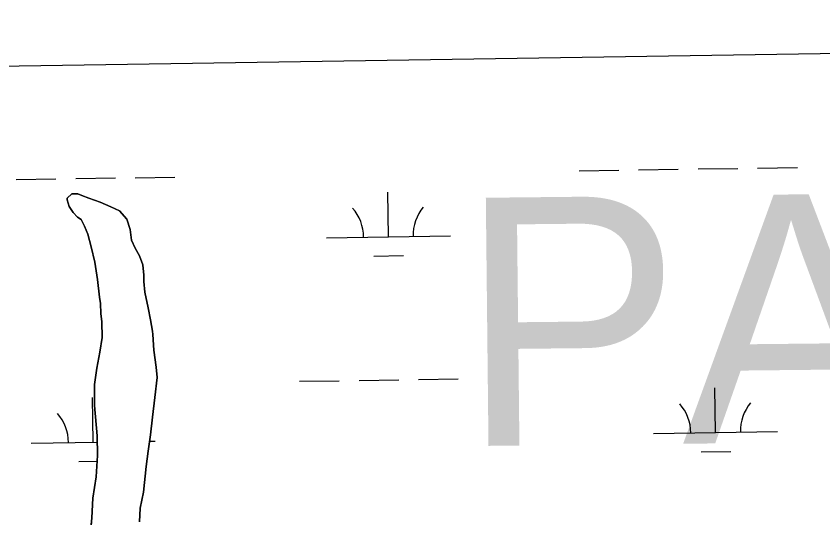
# Model space of a CAD drawing. Extents: x 3823584 to 3861785, y 301729 to 327625.
# Drawn here: x 3856791 to 3857442, y 325423 to 325827 of the extents above; entities that cross this region are included whole.
import ezdxf

# ---------------------------------------------------------------- set-up
doc = ezdxf.new("R2010")
doc.units = 0
for name, color, linetype in [('V-GRID-FRAM', 7, 'Continuous'), ('V-TOPO-GNAM-IDEN', 7, 'Continuous'), ('V-TOPO-SHOR', 7, 'Continuous'), ('V-WETL-SWMP', 7, 'Continuous')]:
    doc.layers.add(name, color=color, linetype=linetype)

msp = doc.modelspace()

# ---------------------------------------------------------------- linework, layer by layer
at = {"layer": 'V-GRID-FRAM'}
msp.add_lwpolyline([(3827552.18, 325335.99), (3859397.29, 325827), (3859685.54, 307646.85), (3827824.57, 307155.59), (3827552.18, 325335.99)], dxfattribs=at)
at = {"layer": 'V-TOPO-SHOR'}
msp.add_lwpolyline([(3856850.66, 325403.21), (3856852.46, 325422.67), (3856853.43, 325438.49), (3856856.02, 325455.51), (3856857, 325472.95), (3856856.75, 325488.78), (3856854.54, 325513.15), (3856854.7, 325530.2), (3856856.45, 325543.16), (3856859.01, 325556.13), (3856860.74, 325567.88), (3856860.46, 325580.47), (3856859.71, 325587.37), (3856859.38, 325595.49), (3856858.62, 325600.37), (3856857.13, 325614.59), (3856854.83, 325628.81), (3856852.1, 325641.01), (3856849.36, 325651.18), (3856846.58, 325657.7), (3856843.79, 325663.01), (3856840.97, 325665.06), (3856837.35, 325668.75), (3856834.15, 325673.65), (3856832.58, 325678.94), (3856832.59, 325680.16), (3856836.28, 325683.77), (3856837.09, 325683.77), (3856841.14, 325683.73), (3856844.38, 325682.48), (3856850.04, 325680.4), (3856859.34, 325677.06), (3856867.83, 325673.33), (3856874.7, 325670.02), (3856880.72, 325663.47), (3856883.48, 325654.92), (3856884.62, 325646.39), (3856887.4, 325639.86), (3856890.99, 325633.74), (3856893.77, 325626.41), (3856894.5, 325618.29), (3856894.45, 325613.01), (3856895.18, 325604.48), (3856897.9, 325591.88), (3856899.84, 325582.12), (3856901.38, 325573.18), (3856901.75, 325570.33), (3856902.45, 325557.74), (3856904.35, 325543.93), (3856905.08, 325535.8), (3856903.3, 325519.59), (3856901.53, 325503.78), (3856899.77, 325489.59), (3856898.02, 325476.21), (3856896.28, 325464.06), (3856894.06, 325443.38), (3856891.5, 325430.42), (3856890.99, 325419.47)], dxfattribs=at)
at = {"layer": 'V-WETL-SWMP'}
for p, q in [((3856707.03, 325785.52), (3858098.99, 325806.98)), ((3857245.42, 325702.31), (3857277.42, 325702.8)), ((3857293.42, 325703.05), (3857325.41, 325703.54)), ((3857341.41, 325703.79), (3857373.41, 325704.28)), ((3857389.41, 325704.53), (3857421.4, 325705.02)), ((3856791.57, 325695.31), (3856823.57, 325695.8)), ((3856839.56, 325696.05), (3856871.56, 325696.54)), ((3856887.56, 325696.79), (3856919.55, 325697.28)), ((3856836.27, 325683.78), (3856832.59, 325680.16)), ((3856837.09, 325683.77), (3856836.27, 325683.78)), ((3856841.14, 325683.73), (3856837.09, 325683.77)), ((3856844.38, 325682.48), (3856841.14, 325683.73)), ((3856850.04, 325680.4), (3856844.38, 325682.48)), ((3857091.63, 325649.19), (3857091.08, 325685.18)), ((3856832.59, 325680.16), (3856832.58, 325678.94)), ((3856832.58, 325678.94), (3856834.15, 325673.65)), ((3856859.34, 325677.06), (3856850.04, 325680.4)), ((3856867.83, 325673.33), (3856859.34, 325677.06)), ((3856834.15, 325673.65), (3856837.35, 325668.75)), ((3856837.35, 325668.75), (3856840.97, 325665.06)), ((3856874.7, 325670.02), (3856867.83, 325673.33)), ((3856880.72, 325663.47), (3856874.7, 325670.02)), ((3856840.97, 325665.06), (3856843.79, 325663.01)), ((3856843.79, 325663.01), (3856846.58, 325657.7)), ((3856883.48, 325654.92), (3856880.72, 325663.47)), ((3856846.58, 325657.7), (3856849.36, 325651.18)), ((3856884.62, 325646.39), (3856883.48, 325654.92)), ((3856849.36, 325651.18), (3856852.1, 325641.01)), ((3857041.64, 325648.42), (3857141.63, 325649.96)), ((3856887.4, 325639.86), (3856884.62, 325646.39)), ((3856852.1, 325641.01), (3856854.83, 325628.81)), ((3856890.99, 325633.74), (3856887.4, 325639.86)), ((3856893.77, 325626.41), (3856890.99, 325633.74)), ((3857079.87, 325633.57), (3857103.87, 325633.94)), ((3856854.83, 325628.81), (3856857.13, 325614.59)), ((3856894.5, 325618.29), (3856893.77, 325626.41)), ((3856894.45, 325613.01), (3856894.5, 325618.29)), ((3856857.13, 325614.59), (3856858.62, 325600.37)), ((3856895.18, 325604.48), (3856894.45, 325613.01)), ((3856897.9, 325591.88), (3856895.18, 325604.48)), ((3856858.62, 325600.37), (3856859.38, 325595.49)), ((3856859.38, 325595.49), (3856859.71, 325587.37)), ((3856899.84, 325582.12), (3856897.9, 325591.88)), ((3856859.71, 325587.37), (3856860.46, 325580.46)), ((3856860.46, 325580.46), (3856860.74, 325567.88)), ((3856901.38, 325573.18), (3856899.84, 325582.12)), ((3856901.75, 325570.33), (3856901.38, 325573.18)), ((3856860.74, 325567.88), (3856859.01, 325556.13)), ((3856902.45, 325557.74), (3856901.75, 325570.33)), ((3856904.35, 325543.93), (3856902.45, 325557.74)), ((3856859.01, 325556.13), (3856856.45, 325543.16)), ((3856856.45, 325543.16), (3856854.7, 325530.2)), ((3856905.08, 325535.8), (3856904.35, 325543.93)), ((3856903.3, 325519.59), (3856905.08, 325535.8)), ((3857020.01, 325532.64), (3857052.01, 325533.13)), ((3857068.01, 325533.38), (3857100, 325533.87)), ((3857116, 325534.12), (3857148, 325534.61)), ((3856854.7, 325530.2), (3856854.54, 325513.15)), ((3857355.53, 325491.38), (3857354.98, 325527.37)), ((3856853.68, 325483.64), (3856853.13, 325519.63)), ((3856901.53, 325503.78), (3856903.3, 325519.59)), ((3856854.54, 325513.15), (3856856.75, 325488.78)), ((3856899.77, 325489.59), (3856901.53, 325503.78)), ((3856856.75, 325488.78), (3856857, 325472.95)), ((3856898.02, 325476.21), (3856899.77, 325489.59)), ((3857305.54, 325490.61), (3857405.53, 325492.15)), ((3856803.69, 325482.87), (3856856.83, 325483.69)), ((3856899.08, 325484.34), (3856903.68, 325484.41)), ((3856857, 325472.95), (3856856.02, 325455.51)), ((3856896.28, 325464.06), (3856898.02, 325476.21)), ((3857343.77, 325475.76), (3857367.77, 325476.13)), ((3856841.92, 325468.02), (3856856.74, 325468.25)), ((3856894.06, 325443.38), (3856896.28, 325464.06)), ((3856856.02, 325455.51), (3856853.43, 325438.49)), ((3856891.5, 325430.42), (3856894.06, 325443.38)), ((3856853.43, 325438.49), (3856852.47, 325422.67)), ((3856890.99, 325419.47), (3856891.5, 325430.42)), ((3856852.47, 325422.67), (3856850.66, 325403.21))]:
    msp.add_line(p, q, dxfattribs=at)
for centre, start, end in [((3857036.39, 325648.81), 0.11154, 41.6552), ((3857146.86, 325650.52), 140.11153, 181.65519), ((3857300.29, 325491), 0.11154, 41.6552), ((3857410.76, 325492.7), 140.11153, 181.65519), ((3856798.44, 325483.26), 0.11154, 41.6552)]:
    msp.add_arc(centre, 35.25, start, end, dxfattribs=at)

# ---------------------------------------------------------------- texts
at = {"layer": 'V-TOPO-GNAM-IDEN'}
msp.add_text('PARISH,', height=200, rotation=0.61622, dxfattribs=at).set_placement((3857150.43, 325480.38))

doc.saveas('drawing.dxf')
